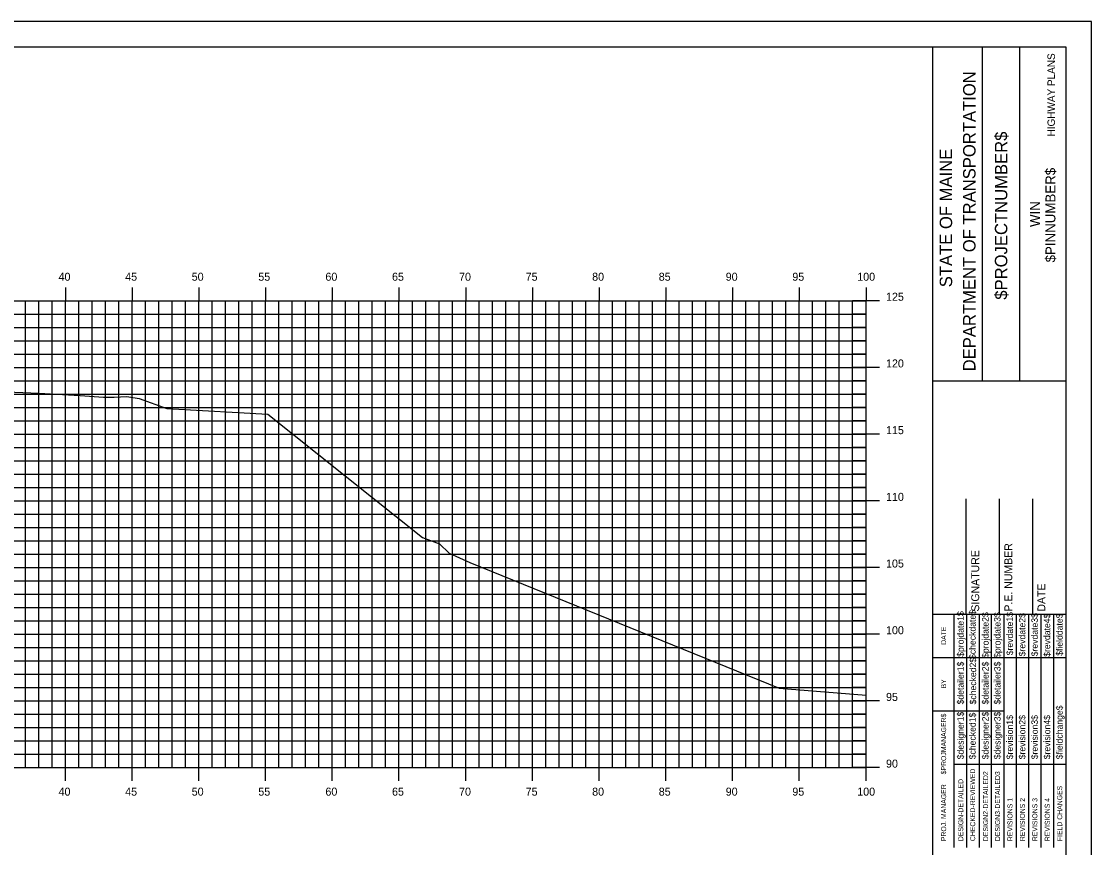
# Model space of a CAD drawing. Extents: x 850598 to 870284, y 366541 to 366651.
# Drawn here: x 851574.6 to 851654.8, y 366589.2 to 366651.2 of the extents above; entities that cross this region are included whole.
import ezdxf

# ---------------------------------------------------------------- set-up
doc = ezdxf.new("R2010")
doc.units = 0
for name, color, linetype in [('BORDER', 7, 'Continuous'), ('H_V ANNOTATION', 7, 'Continuous'), ('HIGHWAY_TITLE', 7, 'Continuous'), ('MAJOR', 7, 'Continuous'), ('MINOR', 7, 'Continuous'), ('PLOT BOUNDARY', 7, 'Continuous'), ('S_Roadway_Centerline', 7, 'Continuous')]:
    doc.layers.add(name, color=color, linetype=linetype)

msp = doc.modelspace()

# ---------------------------------------------------------------- linework, layer by layer
at = {"layer": 'BORDER'}
for p, q in [((851652.923, 366649.225), (851492.923, 366649.225)), ((851642.923, 366544.225), (851642.923, 366649.225)), ((851646.652, 366624.222), (851646.652, 366649.222)), ((851649.447, 366624.222), (851649.447, 366649.222)), ((851652.923, 366544.225), (851652.923, 366649.225)), ((851642.924, 366624.219), (851652.923, 366624.219)), ((851645.423, 366606.728), (851645.423, 366615.376)), ((851647.923, 366606.728), (851647.923, 366615.376)), ((851650.423, 366606.728), (851650.423, 366615.376)), ((851642.923, 366606.728), (851652.923, 366606.728))]:
    msp.add_line(p, q, dxfattribs=at)
for points in [[(851644.538, 366603.478), (851644.538, 366606.728)], [(851645.471, 366589.231), (851645.471, 366606.728)], [(851646.402, 366606.728), (851646.402, 366589.231)], [(851647.334, 366589.231), (851647.334, 366606.728)], [(851648.266, 366589.231), (851648.266, 366606.728)], [(851649.197, 366589.231), (851649.197, 366606.728)], [(851650.129, 366589.231), (851650.129, 366606.728)], [(851651.061, 366589.231), (851651.061, 366606.728)], [(851651.993, 366589.231), (851651.993, 366606.728)], [(851644.539, 366589.231), (851644.539, 366606.022)], [(851642.923, 366603.478), (851652.923, 366603.478)], [(851642.923, 366599.478), (851644.539, 366599.478)], [(851644.538, 366599.478), (851648.265, 366599.478)], [(851644.538, 366595.478), (851652.923, 366595.478)]]:
    msp.add_lwpolyline(points, dxfattribs=at)
at = {"layer": 'MAJOR'}
for p, q in [((851577.923, 366631.227), (851577.923, 366630.225)), ((851577.923, 366631.227), (851577.923, 366630.225)), ((851582.923, 366631.227), (851582.923, 366630.225)), ((851582.923, 366631.227), (851582.923, 366630.225)), ((851587.923, 366631.227), (851587.923, 366630.225)), ((851587.923, 366631.227), (851587.923, 366630.225)), ((851592.923, 366631.227), (851592.923, 366630.225)), ((851592.923, 366631.227), (851592.923, 366630.225)), ((851597.923, 366631.227), (851597.923, 366630.225)), ((851597.923, 366631.227), (851597.923, 366630.225)), ((851602.923, 366631.227), (851602.923, 366630.225)), ((851602.923, 366631.227), (851602.923, 366630.225)), ((851607.923, 366631.227), (851607.923, 366630.225)), ((851607.923, 366631.227), (851607.923, 366630.225)), ((851612.923, 366631.227), (851612.923, 366630.225)), ((851612.923, 366631.227), (851612.923, 366630.225)), ((851617.923, 366631.227), (851617.923, 366630.225)), ((851617.923, 366631.227), (851617.923, 366630.225)), ((851622.923, 366631.227), (851622.923, 366630.225)), ((851622.923, 366631.227), (851622.923, 366630.225)), ((851627.923, 366631.227), (851627.923, 366630.225)), ((851627.923, 366631.227), (851627.923, 366630.225)), ((851632.923, 366631.227), (851632.923, 366630.225)), ((851632.923, 366631.227), (851632.923, 366630.225)), ((851637.923, 366631.227), (851637.923, 366630.225)), ((851637.923, 366631.227), (851637.923, 366630.225)), ((851497.923, 366630.225), (851637.923, 366630.225)), ((851497.923, 366630.225), (851637.923, 366630.225)), ((851497.923, 366630.225), (851637.923, 366630.225)), ((851497.923, 366630.225), (851637.923, 366630.225)), ((851577.923, 366595.225), (851577.923, 366630.225)), ((851577.923, 366595.225), (851577.923, 366630.225)), ((851582.923, 366595.225), (851582.923, 366630.225)), ((851582.923, 366595.225), (851582.923, 366630.225)), ((851587.923, 366595.225), (851587.923, 366630.225)), ((851587.923, 366595.225), (851587.923, 366630.225)), ((851592.923, 366595.225), (851592.923, 366630.225)), ((851592.923, 366595.225), (851592.923, 366630.225)), ((851597.923, 366595.225), (851597.923, 366630.225)), ((851597.923, 366595.225), (851597.923, 366630.225)), ((851602.923, 366595.225), (851602.923, 366630.225)), ((851602.923, 366595.225), (851602.923, 366630.225)), ((851607.923, 366595.225), (851607.923, 366630.225)), ((851607.923, 366595.225), (851607.923, 366630.225)), ((851612.923, 366595.225), (851612.923, 366630.225)), ((851612.923, 366595.225), (851612.923, 366630.225)), ((851617.923, 366595.225), (851617.923, 366630.225)), ((851617.923, 366595.225), (851617.923, 366630.225)), ((851622.923, 366595.225), (851622.923, 366630.225)), ((851622.923, 366595.225), (851622.923, 366630.225)), ((851627.923, 366595.225), (851627.923, 366630.225)), ((851627.923, 366595.225), (851627.923, 366630.225)), ((851632.923, 366595.225), (851632.923, 366630.225)), ((851632.923, 366595.225), (851632.923, 366630.225)), ((851638.925, 366630.225), (851636.921, 366630.225)), ((851638.925, 366630.225), (851636.921, 366630.225)), ((851637.923, 366595.225), (851637.923, 366630.225)), ((851637.923, 366595.225), (851637.923, 366630.225)), ((851637.923, 366595.225), (851637.923, 366630.225)), ((851637.923, 366595.225), (851637.923, 366630.225)), ((851497.923, 366625.225), (851637.923, 366625.225)), ((851497.923, 366625.225), (851637.923, 366625.225)), ((851638.925, 366625.225), (851636.921, 366625.225)), ((851638.925, 366625.225), (851636.921, 366625.225)), ((851497.923, 366620.225), (851637.923, 366620.225)), ((851497.923, 366620.225), (851637.923, 366620.225)), ((851638.925, 366620.225), (851636.921, 366620.225)), ((851638.925, 366620.225), (851636.921, 366620.225)), ((851497.923, 366615.225), (851637.923, 366615.225)), ((851497.923, 366615.225), (851637.923, 366615.225)), ((851638.925, 366615.225), (851636.921, 366615.225)), ((851638.925, 366615.225), (851636.921, 366615.225)), ((851497.923, 366610.225), (851637.923, 366610.225)), ((851497.923, 366610.225), (851637.923, 366610.225)), ((851638.925, 366610.225), (851636.921, 366610.225)), ((851638.925, 366610.225), (851636.921, 366610.225)), ((851497.923, 366605.225), (851637.923, 366605.225)), ((851497.923, 366605.225), (851637.923, 366605.225)), ((851638.925, 366605.225), (851636.921, 366605.225)), ((851638.925, 366605.225), (851636.921, 366605.225)), ((851497.923, 366600.225), (851637.923, 366600.225)), ((851497.923, 366600.225), (851637.923, 366600.225)), ((851638.925, 366600.225), (851636.921, 366600.225)), ((851638.925, 366600.225), (851636.921, 366600.225)), ((851497.923, 366595.225), (851637.923, 366595.225)), ((851497.923, 366595.225), (851637.923, 366595.225)), ((851497.923, 366595.225), (851637.923, 366595.225)), ((851497.923, 366595.225), (851637.923, 366595.225)), ((851577.923, 366594.223), (851577.923, 366595.225)), ((851577.923, 366594.223), (851577.923, 366595.225)), ((851582.923, 366594.223), (851582.923, 366595.225)), ((851582.923, 366594.223), (851582.923, 366595.225)), ((851587.923, 366594.223), (851587.923, 366595.225)), ((851587.923, 366594.223), (851587.923, 366595.225)), ((851592.923, 366594.223), (851592.923, 366595.225)), ((851592.923, 366594.223), (851592.923, 366595.225)), ((851597.923, 366594.223), (851597.923, 366595.225)), ((851597.923, 366594.223), (851597.923, 366595.225)), ((851602.923, 366594.223), (851602.923, 366595.225)), ((851602.923, 366594.223), (851602.923, 366595.225)), ((851607.923, 366594.223), (851607.923, 366595.225)), ((851607.923, 366594.223), (851607.923, 366595.225)), ((851612.923, 366594.223), (851612.923, 366595.225)), ((851612.923, 366594.223), (851612.923, 366595.225)), ((851617.923, 366594.223), (851617.923, 366595.225)), ((851617.923, 366594.223), (851617.923, 366595.225)), ((851622.923, 366594.223), (851622.923, 366595.225)), ((851622.923, 366594.223), (851622.923, 366595.225)), ((851627.923, 366594.223), (851627.923, 366595.225)), ((851627.923, 366594.223), (851627.923, 366595.225)), ((851632.923, 366594.223), (851632.923, 366595.225)), ((851632.923, 366594.223), (851632.923, 366595.225)), ((851638.925, 366595.225), (851636.921, 366595.225)), ((851638.925, 366595.225), (851636.921, 366595.225)), ((851637.923, 366594.223), (851637.923, 366595.225)), ((851637.923, 366594.223), (851637.923, 366595.225))]:
    msp.add_line(p, q, dxfattribs=at)
at = {"layer": 'MINOR'}
for p, q in [((851574.923, 366595.225), (851574.923, 366630.225)), ((851574.923, 366595.225), (851574.923, 366630.225)), ((851575.923, 366595.225), (851575.923, 366630.225)), ((851575.923, 366595.225), (851575.923, 366630.225)), ((851576.923, 366595.225), (851576.923, 366630.225)), ((851576.923, 366595.225), (851576.923, 366630.225)), ((851578.923, 366595.225), (851578.923, 366630.225)), ((851578.923, 366595.225), (851578.923, 366630.225)), ((851579.923, 366595.225), (851579.923, 366630.225)), ((851579.923, 366595.225), (851579.923, 366630.225)), ((851580.923, 366595.225), (851580.923, 366630.225)), ((851580.923, 366595.225), (851580.923, 366630.225)), ((851581.923, 366595.225), (851581.923, 366630.225)), ((851581.923, 366595.225), (851581.923, 366630.225)), ((851583.923, 366595.225), (851583.923, 366630.225)), ((851583.923, 366595.225), (851583.923, 366630.225)), ((851584.923, 366595.225), (851584.923, 366630.225)), ((851584.923, 366595.225), (851584.923, 366630.225)), ((851585.923, 366595.225), (851585.923, 366630.225)), ((851585.923, 366595.225), (851585.923, 366630.225)), ((851586.923, 366595.225), (851586.923, 366630.225)), ((851586.923, 366595.225), (851586.923, 366630.225)), ((851588.923, 366595.225), (851588.923, 366630.225)), ((851588.923, 366595.225), (851588.923, 366630.225)), ((851589.923, 366595.225), (851589.923, 366630.225)), ((851589.923, 366595.225), (851589.923, 366630.225)), ((851590.923, 366595.225), (851590.923, 366630.225)), ((851590.923, 366595.225), (851590.923, 366630.225)), ((851591.923, 366595.225), (851591.923, 366630.225)), ((851591.923, 366595.225), (851591.923, 366630.225)), ((851593.923, 366595.225), (851593.923, 366630.225)), ((851593.923, 366595.225), (851593.923, 366630.225)), ((851594.923, 366595.225), (851594.923, 366630.225)), ((851594.923, 366595.225), (851594.923, 366630.225)), ((851595.923, 366595.225), (851595.923, 366630.225)), ((851595.923, 366595.225), (851595.923, 366630.225)), ((851596.923, 366595.225), (851596.923, 366630.225)), ((851596.923, 366595.225), (851596.923, 366630.225)), ((851598.923, 366595.225), (851598.923, 366630.225)), ((851598.923, 366595.225), (851598.923, 366630.225)), ((851599.923, 366595.225), (851599.923, 366630.225)), ((851599.923, 366595.225), (851599.923, 366630.225)), ((851600.923, 366595.225), (851600.923, 366630.225)), ((851600.923, 366595.225), (851600.923, 366630.225)), ((851601.923, 366595.225), (851601.923, 366630.225)), ((851601.923, 366595.225), (851601.923, 366630.225)), ((851603.923, 366595.225), (851603.923, 366630.225)), ((851603.923, 366595.225), (851603.923, 366630.225)), ((851604.923, 366595.225), (851604.923, 366630.225)), ((851604.923, 366595.225), (851604.923, 366630.225)), ((851605.923, 366595.225), (851605.923, 366630.225)), ((851605.923, 366595.225), (851605.923, 366630.225)), ((851606.923, 366595.225), (851606.923, 366630.225)), ((851606.923, 366595.225), (851606.923, 366630.225)), ((851608.923, 366595.225), (851608.923, 366630.225)), ((851608.923, 366595.225), (851608.923, 366630.225)), ((851609.923, 366595.225), (851609.923, 366630.225)), ((851609.923, 366595.225), (851609.923, 366630.225)), ((851610.923, 366595.225), (851610.923, 366630.225)), ((851610.923, 366595.225), (851610.923, 366630.225)), ((851611.923, 366595.225), (851611.923, 366630.225)), ((851611.923, 366595.225), (851611.923, 366630.225)), ((851613.923, 366595.225), (851613.923, 366630.225)), ((851613.923, 366595.225), (851613.923, 366630.225)), ((851614.923, 366595.225), (851614.923, 366630.225)), ((851614.923, 366595.225), (851614.923, 366630.225)), ((851615.923, 366595.225), (851615.923, 366630.225)), ((851615.923, 366595.225), (851615.923, 366630.225)), ((851616.923, 366595.225), (851616.923, 366630.225)), ((851616.923, 366595.225), (851616.923, 366630.225)), ((851618.923, 366595.225), (851618.923, 366630.225)), ((851618.923, 366595.225), (851618.923, 366630.225)), ((851619.923, 366595.225), (851619.923, 366630.225)), ((851619.923, 366595.225), (851619.923, 366630.225)), ((851620.923, 366595.225), (851620.923, 366630.225)), ((851620.923, 366595.225), (851620.923, 366630.225)), ((851621.923, 366595.225), (851621.923, 366630.225)), ((851621.923, 366595.225), (851621.923, 366630.225)), ((851623.923, 366595.225), (851623.923, 366630.225)), ((851623.923, 366595.225), (851623.923, 366630.225)), ((851624.923, 366595.225), (851624.923, 366630.225)), ((851624.923, 366595.225), (851624.923, 366630.225)), ((851625.923, 366595.225), (851625.923, 366630.225)), ((851625.923, 366595.225), (851625.923, 366630.225)), ((851626.923, 366595.225), (851626.923, 366630.225)), ((851626.923, 366595.225), (851626.923, 366630.225)), ((851628.923, 366595.225), (851628.923, 366630.225)), ((851628.923, 366595.225), (851628.923, 366630.225)), ((851629.923, 366595.225), (851629.923, 366630.225)), ((851629.923, 366595.225), (851629.923, 366630.225)), ((851630.923, 366595.225), (851630.923, 366630.225)), ((851630.923, 366595.225), (851630.923, 366630.225)), ((851631.923, 366595.225), (851631.923, 366630.225)), ((851631.923, 366595.225), (851631.923, 366630.225)), ((851633.923, 366595.225), (851633.923, 366630.225)), ((851633.923, 366595.225), (851633.923, 366630.225)), ((851634.923, 366595.225), (851634.923, 366630.225)), ((851634.923, 366595.225), (851634.923, 366630.225)), ((851635.923, 366595.225), (851635.923, 366630.225)), ((851635.923, 366595.225), (851635.923, 366630.225)), ((851636.923, 366595.225), (851636.923, 366630.225)), ((851636.923, 366595.225), (851636.923, 366630.225)), ((851497.923, 366629.225), (851637.923, 366629.225)), ((851497.923, 366629.225), (851637.923, 366629.225)), ((851637.923, 366629.225), (851636.921, 366629.225)), ((851637.923, 366629.225), (851636.921, 366629.225)), ((851497.923, 366628.225), (851637.923, 366628.225)), ((851497.923, 366628.225), (851637.923, 366628.225)), ((851637.923, 366628.225), (851636.921, 366628.225)), ((851637.923, 366628.225), (851636.921, 366628.225)), ((851497.923, 366627.225), (851637.923, 366627.225)), ((851497.923, 366627.225), (851637.923, 366627.225)), ((851637.923, 366627.225), (851636.921, 366627.225)), ((851637.923, 366627.225), (851636.921, 366627.225)), ((851497.923, 366626.225), (851637.923, 366626.225)), ((851497.923, 366626.225), (851637.923, 366626.225)), ((851637.923, 366626.225), (851636.921, 366626.225)), ((851637.923, 366626.225), (851636.921, 366626.225)), ((851497.923, 366624.225), (851637.923, 366624.225)), ((851497.923, 366624.225), (851637.923, 366624.225)), ((851637.923, 366624.225), (851636.921, 366624.225)), ((851637.923, 366624.225), (851636.921, 366624.225)), ((851497.923, 366623.225), (851637.923, 366623.225)), ((851497.923, 366623.225), (851637.923, 366623.225)), ((851637.923, 366623.225), (851636.921, 366623.225)), ((851637.923, 366623.225), (851636.921, 366623.225)), ((851497.923, 366622.225), (851637.923, 366622.225)), ((851497.923, 366622.225), (851637.923, 366622.225)), ((851637.923, 366622.225), (851636.921, 366622.225)), ((851637.923, 366622.225), (851636.921, 366622.225)), ((851497.923, 366621.225), (851637.923, 366621.225)), ((851497.923, 366621.225), (851637.923, 366621.225)), ((851637.923, 366621.225), (851636.921, 366621.225)), ((851637.923, 366621.225), (851636.921, 366621.225)), ((851497.923, 366619.225), (851637.923, 366619.225)), ((851497.923, 366619.225), (851637.923, 366619.225)), ((851637.923, 366619.225), (851636.921, 366619.225)), ((851637.923, 366619.225), (851636.921, 366619.225)), ((851497.923, 366618.225), (851637.923, 366618.225)), ((851497.923, 366618.225), (851637.923, 366618.225)), ((851637.923, 366618.225), (851636.921, 366618.225)), ((851637.923, 366618.225), (851636.921, 366618.225)), ((851497.923, 366617.225), (851637.923, 366617.225)), ((851497.923, 366617.225), (851637.923, 366617.225)), ((851637.923, 366617.225), (851636.921, 366617.225)), ((851637.923, 366617.225), (851636.921, 366617.225)), ((851497.923, 366616.225), (851637.923, 366616.225)), ((851497.923, 366616.225), (851637.923, 366616.225)), ((851637.923, 366616.225), (851636.921, 366616.225)), ((851637.923, 366616.225), (851636.921, 366616.225)), ((851497.923, 366614.225), (851637.923, 366614.225)), ((851497.923, 366614.225), (851637.923, 366614.225)), ((851637.923, 366614.225), (851636.921, 366614.225)), ((851637.923, 366614.225), (851636.921, 366614.225)), ((851497.923, 366613.225), (851637.923, 366613.225)), ((851497.923, 366613.225), (851637.923, 366613.225)), ((851637.923, 366613.225), (851636.921, 366613.225)), ((851637.923, 366613.225), (851636.921, 366613.225)), ((851497.923, 366612.225), (851637.923, 366612.225)), ((851497.923, 366612.225), (851637.923, 366612.225)), ((851637.923, 366612.225), (851636.921, 366612.225)), ((851637.923, 366612.225), (851636.921, 366612.225)), ((851497.923, 366611.225), (851637.923, 366611.225)), ((851497.923, 366611.225), (851637.923, 366611.225)), ((851637.923, 366611.225), (851636.921, 366611.225)), ((851637.923, 366611.225), (851636.921, 366611.225)), ((851497.923, 366609.225), (851637.923, 366609.225)), ((851497.923, 366609.225), (851637.923, 366609.225)), ((851637.923, 366609.225), (851636.921, 366609.225)), ((851637.923, 366609.225), (851636.921, 366609.225)), ((851497.923, 366608.225), (851637.923, 366608.225)), ((851497.923, 366608.225), (851637.923, 366608.225)), ((851637.923, 366608.225), (851636.921, 366608.225)), ((851637.923, 366608.225), (851636.921, 366608.225)), ((851497.923, 366607.225), (851637.923, 366607.225)), ((851497.923, 366607.225), (851637.923, 366607.225)), ((851637.923, 366607.225), (851636.921, 366607.225)), ((851637.923, 366607.225), (851636.921, 366607.225)), ((851497.923, 366606.225), (851637.923, 366606.225)), ((851497.923, 366606.225), (851637.923, 366606.225)), ((851637.923, 366606.225), (851636.921, 366606.225)), ((851637.923, 366606.225), (851636.921, 366606.225)), ((851497.923, 366604.225), (851637.923, 366604.225)), ((851497.923, 366604.225), (851637.923, 366604.225)), ((851637.923, 366604.225), (851636.921, 366604.225)), ((851637.923, 366604.225), (851636.921, 366604.225)), ((851497.923, 366603.225), (851637.923, 366603.225)), ((851497.923, 366603.225), (851637.923, 366603.225)), ((851637.923, 366603.225), (851636.921, 366603.225)), ((851637.923, 366603.225), (851636.921, 366603.225)), ((851497.923, 366602.225), (851637.923, 366602.225)), ((851497.923, 366602.225), (851637.923, 366602.225)), ((851637.923, 366602.225), (851636.921, 366602.225)), ((851637.923, 366602.225), (851636.921, 366602.225)), ((851497.923, 366601.225), (851637.923, 366601.225)), ((851497.923, 366601.225), (851637.923, 366601.225)), ((851637.923, 366601.225), (851636.921, 366601.225)), ((851637.923, 366601.225), (851636.921, 366601.225)), ((851497.923, 366599.225), (851637.923, 366599.225)), ((851497.923, 366599.225), (851637.923, 366599.225)), ((851637.923, 366599.225), (851636.921, 366599.225)), ((851637.923, 366599.225), (851636.921, 366599.225)), ((851497.923, 366598.225), (851637.923, 366598.225)), ((851497.923, 366598.225), (851637.923, 366598.225)), ((851637.923, 366598.225), (851636.921, 366598.225)), ((851637.923, 366598.225), (851636.921, 366598.225)), ((851497.923, 366597.225), (851637.923, 366597.225)), ((851497.923, 366597.225), (851637.923, 366597.225)), ((851637.923, 366597.225), (851636.921, 366597.225)), ((851637.923, 366597.225), (851636.921, 366597.225)), ((851497.923, 366596.225), (851637.923, 366596.225)), ((851497.923, 366596.225), (851637.923, 366596.225)), ((851637.923, 366596.225), (851636.921, 366596.225)), ((851637.923, 366596.225), (851636.921, 366596.225))]:
    msp.add_line(p, q, dxfattribs=at)
at = {"layer": 'PLOT BOUNDARY'}
msp.add_lwpolyline([(851484.83, 366541.166), (851654.83, 366541.166), (851654.83, 366651.166), (851484.83, 366651.166)], close=True, dxfattribs=at)
at = {"layer": 'S_Roadway_Centerline'}
msp.add_lwpolyline([(851571.686, 366623.461), (851575.92, 366623.304), (851579.035, 366623.12), (851580.777, 366623.004), (851581.567, 366622.99), (851582.519, 366623.047), (851583.455, 366622.903), (851585.511, 366622.142), (851590.86, 366621.842), (851593.086, 366621.732), (851604.678, 366612.474), (851605.95, 366611.996), (851606.69, 366611.314), (851608.242, 366610.596), (851631.415, 366601.185), (851637.923, 366600.668)], dxfattribs=at)

# ---------------------------------------------------------------- texts
at = {"layer": 'BORDER'}
for s, height, p in [('DEPARTMENT OF TRANSPORTATION', 0.93176, (851646.13, 366624.931)), ('$PROJECTNUMBER$', 0.93176, (851648.515, 366630.304)), ('STATE OF MAINE', 0.93176, (851644.379, 366631.237)), ('$PINNUMBER$', 0.74527, (851652.119, 366633.1)), ('WIN', 0.7453, (851650.96, 366635.755)), ('P.E. NUMBER', 0.59055, (851648.884, 366606.92)), ('SIGNATURE', 0.5906, (851646.404, 366606.92)), ('DATE', 0.5906, (851651.364, 366606.92)), ('$projdate1$', 0.48455, (851645.246, 366603.529)), ('$checkdate$', 0.48455, (851646.141, 366603.371)), ('$projdate2$', 0.48455, (851647.11, 366603.45)), ('$projdate3$', 0.48455, (851648.004, 366603.45)), ('$revdate1$', 0.4845, (851648.936, 366603.647)), ('$revdate2$', 0.4845, (851649.867, 366603.568)), ('$revdate3$', 0.4845, (851650.799, 366603.568)), ('$revdate4$', 0.4845, (851651.731, 366603.529)), ('$fielddate$', 0.48455, (851652.662, 366603.607)), ('DATE', 0.3714, (851643.928, 366604.434)), ('$checked2$', 0.4845, (851646.178, 366599.963)), ('$detailer1$', 0.48455, (851645.246, 366599.963)), ('$detailer2$', 0.48455, (851647.11, 366599.963)), ('$detailer3$', 0.48455, (851648.004, 366599.963)), ('BY', 0.3714, (851643.928, 366601.163)), ('$designer1$', 0.48455, (851645.246, 366595.851)), ('$checked1$', 0.4845, (851646.141, 366595.851)), ('$designer2$', 0.48455, (851647.11, 366595.851)), ('$designer3$', 0.48455, (851648.004, 366595.851)), ('$fieldchange$', 0.48455, (851652.662, 366595.851)), ('$PROJMANAGER$', 0.37275, (851643.928, 366594.723)), ('$revision1$', 0.48455, (851648.936, 366595.851)), ('$revision2$', 0.48455, (851649.867, 366595.851)), ('$revision3$', 0.48455, (851650.799, 366595.851)), ('$revision4$', 0.48455, (851651.731, 366595.851)), ('CHECKED-REVIEWED', 0.37275, (851646.104, 366589.716)), ('DESIGN2-DETAILED2', 0.37275, (851647.073, 366589.716)), ('DESIGN3-DETAILED3', 0.37275, (851647.968, 366589.716)), ('PROJ. MANAGER', 0.37275, (851643.928, 366589.716)), ('DESIGN-DETAILED', 0.37275, (851645.21, 366589.716)), ('FIELD CHANGES', 0.37275, (851652.626, 366589.716)), ('REVISIONS 1', 0.37275, (851648.899, 366589.716)), ('REVISIONS 2', 0.37275, (851649.831, 366589.716)), ('REVISIONS 3', 0.37275, (851650.763, 366589.716)), ('REVISIONS 4', 0.37275, (851651.694, 366589.716))]:
    msp.add_text(s, height=height, rotation=90, dxfattribs=at).set_placement(p)
at = {"layer": 'H_V ANNOTATION'}
for s, p in [('40', (851577.409, 366631.725)), ('45', (851582.401, 366631.725)), ('50', (851587.388, 366631.725)), ('55', (851592.38, 366631.725)), ('60', (851597.409, 366631.725)), ('65', (851602.401, 366631.725)), ('70', (851607.425, 366631.725)), ('75', (851612.417, 366631.725)), ('80', (851617.398, 366631.725)), ('85', (851622.39, 366631.725)), ('90', (851627.409, 366631.725)), ('95', (851632.401, 366631.725)), ('100', (851637.265, 366631.725)), ('125', (851639.423, 366630.225)), ('120', (851639.423, 366625.225)), ('115', (851639.423, 366620.225)), ('110', (851639.423, 366615.225)), ('105', (851639.423, 366610.225)), ('100', (851639.423, 366605.225)), ('95', (851639.423, 366600.225)), ('90', (851639.423, 366595.225)), ('40', (851577.409, 366593.125)), ('45', (851582.401, 366593.125)), ('50', (851587.388, 366593.125)), ('55', (851592.38, 366593.125)), ('60', (851597.409, 366593.125)), ('65', (851602.401, 366593.125)), ('70', (851607.425, 366593.125)), ('75', (851612.417, 366593.125)), ('80', (851617.398, 366593.125)), ('85', (851622.39, 366593.125)), ('90', (851627.409, 366593.125)), ('95', (851632.401, 366593.125)), ('100', (851637.265, 366593.125))]:
    msp.add_text(s, height=0.6, dxfattribs=at).set_placement(p)
at = {"layer": 'HIGHWAY_TITLE'}
msp.add_text('HIGHWAY PLANS', height=0.55901, rotation=90, dxfattribs=at).set_placement((851652.082, 366642.541))

doc.saveas('drawing.dxf')
